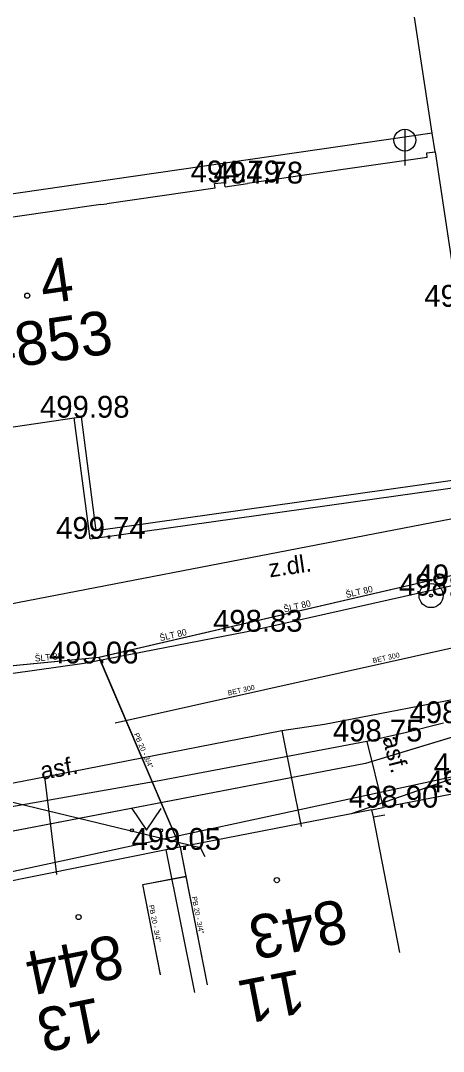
# Model space of a CAD drawing. Extents: x -669642 to -669119, y -1131006 to -1130466.
# Drawn here: x -669257.67 to -669243.17, y -1130637.6 to -1130602.21 of the extents above; entities that cross this region are included whole.
import ezdxf

# ---------------------------------------------------------------- set-up
doc = ezdxf.new("R2010")
doc.units = 0
for name, color, linetype in [('G_Bod_tecka', 7, 'Continuous'), ('G_Bod_vyska', 7, 'Continuous'), ('G_Bodove_pole', 7, 'Continuous'), ('G_Budovy-znacky', 7, 'Continuous'), ('G_Budovy_Objekty', 7, 'Continuous'), ('G_Budovy_vstupy', 7, 'Continuous'), ('G_Cisla_orientacni', 7, 'Continuous'), ('G_Cisla_popisna', 7, 'Continuous'), ('G_Plochy_zpevnene', 7, 'Continuous'), ('G_Ploty', 7, 'Continuous'), ('G_Ploty_vstupy', 7, 'Continuous'), ('G_Popisy_povrchu', 7, 'Continuous'), ('G_Site-kanalizace', 7, 'Continuous'), ('G_Z_ELsilove_nadz_kotovane', 7, 'Continuous'), ('G_Z_ELsilove_podz_kotovane', 7, 'Continuous'), ('G_Z_KANAL_podz_priblizne', 7, 'Continuous'), ('G_Z_PLYNY_podz_geodeticky', 7, 'Continuous'), ('G_Z_SPOJE_nadz_kotovane', 7, 'Continuous'), ('G_Z_VODA_podz_kotovane', 7, 'Continuous'), ('G_Zelen-Znacky', 7, 'Continuous'), ('Vrstva 17', 7, 'Continuous'), ('Vrstva 25', 7, 'Continuous'), ('Vrstva 3', 7, 'Continuous'), ('Vrstva 4', 7, 'Continuous'), ('Vrstva 6', 7, 'Continuous'), ('Vrstva 62', 7, 'Continuous')]:
    doc.layers.add(name, color=color, linetype=linetype)

msp = doc.modelspace()

# ---------------------------------------------------------------- linework, layer by layer
at = {"layer": 'G_Bod_tecka'}
for p, q in [((-669250.68, -1130607.76), (-669250.68, -1130607.76)), ((-669249.89, -1130607.8), (-669249.89, -1130607.8)), ((-669255.83, -1130615.84), (-669255.83, -1130615.84)), ((-669255.28, -1130620), (-669255.28, -1130620)), ((-669243.59, -1130621.95), (-669243.59, -1130621.95)), ((-669249.9, -1130623.19), (-669249.9, -1130623.19)), ((-669255.49, -1130624.28), (-669255.49, -1130624.28)), ((-669245.79, -1130626.96), (-669245.79, -1130626.96)), ((-669245.23, -1130629.23), (-669245.23, -1130629.23)), ((-669252.68, -1130630.68), (-669252.68, -1130630.68))]:
    msp.add_line(p, q, dxfattribs=at)
at = {"layer": 'G_Bodove_pole'}
for radius in [0.412, 0.05]:
    msp.add_circle((-669243.59, -1130621.95), radius, dxfattribs=at)
at = {"layer": 'G_Budovy-znacky'}
for centre in [(-669257.439, -1130611.65), (-669248.88, -1130631.72), (-669255.679, -1130632.99)]:
    msp.add_circle(centre, 0.0875, dxfattribs=at)
at = {"layer": 'G_Budovy_Objekty'}
for p, q in [((-669243.55, -1130606.07), (-669244.16, -1130602.09)), ((-669243.55, -1130606.07), (-669273.09, -1130610.35)), ((-669243.45, -1130606.71), (-669243.55, -1130606.07)), ((-669243.74, -1130606.75), (-669243.45, -1130606.71)), ((-669243.72, -1130606.91), (-669243.74, -1130606.75)), ((-669243.45, -1130606.71), (-669242.65, -1130612.03)), ((-669243.72, -1130606.91), (-669246.52, -1130607.31)), ((-669251.02, -1130607.8), (-669250.68, -1130607.76)), ((-669251, -1130607.96), (-669251.02, -1130607.8)), ((-669250.65, -1130607.91), (-669250.68, -1130607.76)), ((-669250.65, -1130607.91), (-669249.89, -1130607.8)), ((-669254.91, -1130608.52), (-669254.71, -1130608.5)), ((-669245.62, -1130629.31), (-669252.68, -1130630.68)), ((-669245.57, -1130629.55), (-669245.62, -1130629.31)), ((-669244.66, -1130634.21), (-669245.57, -1130629.55)), ((-669252.68, -1130630.68), (-669259.65, -1130632.08)), ((-669251.69, -1130635.58), (-669252.68, -1130630.68))]:
    msp.add_line(p, q, dxfattribs=at)
at = {"layer": 'G_Budovy_vstupy'}
for p, q in [((-669246.52, -1130607.31), (-669249.89, -1130607.8)), ((-669251, -1130607.96), (-669254.71, -1130608.5)), ((-669254.91, -1130608.52), (-669257.93, -1130608.96))]:
    msp.add_line(p, q, dxfattribs=at)
at = {"layer": 'G_Plochy_zpevnene'}
msp.add_line((-669245.79, -1130626.96), (-669245.23, -1130629.23), dxfattribs=at)
for points in [[(-669235.12, -1130619.56), (-669238.7, -1130620.55), (-669242.92, -1130621.63), (-669249.9, -1130623.19), (-669255.49, -1130624.28), (-669261.34, -1130625.11), (-669266.86, -1130625.91), (-669272.02, -1130626.35)], [(-669243.16, -1130626.33), (-669244.48, -1130626.66), (-669245.79, -1130626.96)], [(-669245.79, -1130626.96), (-669252.92, -1130628.31), (-669260.06, -1130629.57)]]:
    msp.add_lwpolyline(points, dxfattribs=at)
at = {"layer": 'G_Ploty'}
for p, q in [((-669271.46, -1130618.17), (-669255.83, -1130615.84)), ((-669255.83, -1130615.84), (-669255.58, -1130615.81)), ((-669255.28, -1130620), (-669255.83, -1130615.84)), ((-669255.07, -1130619.72), (-669255.58, -1130615.81)), ((-669255.03, -1130619.97), (-669241.76, -1130618.09)), ((-669255.28, -1130620), (-669255.03, -1130619.97)), ((-669245.62, -1130629.31), (-669245.23, -1130629.23)), ((-669245.57, -1130629.55), (-669245.18, -1130629.48))]:
    msp.add_line(p, q, dxfattribs=at)
msp.add_lwpolyline([(-669241.8, -1130617.84), (-669242.04, -1130617.88), (-669255.07, -1130619.72)], dxfattribs=at)
at = {"layer": 'G_Ploty_vstupy'}
msp.add_line((-669242.57, -1130628.71), (-669245.23, -1130629.23), dxfattribs=at)
at = {"layer": 'G_Site-kanalizace'}
msp.add_line((-669244.49, -1130605.935), (-669244.49, -1130607.185), dxfattribs=at)
msp.add_circle((-669244.49, -1130606.31), 0.375, dxfattribs=at)
at = {"layer": 'G_Z_ELsilove_nadz_kotovane'}
for points in [[(-669335.337, -1130636.655), (-669300.239, -1130634.116), (-669272.448, -1130632.826), (-669259.092, -1130631.667), (-669242.302, -1130628.044), (-669214.932, -1130618.327)], [(-669242.302, -1130628.044), (-669246.333, -1130629.445)]]:
    msp.add_lwpolyline(points, dxfattribs=at)
at = {"layer": 'G_Z_ELsilove_podz_kotovane'}
msp.add_lwpolyline([(-669190.087, -1130609.65), (-669214.93, -1130618.33), (-669245.84, -1130627.72), (-669272.45, -1130632.83), (-669315.37, -1130634.54), (-669335.4, -1130636.48), (-669397.44, -1130624.27)], dxfattribs=at)
at = {"layer": 'G_Z_KANAL_podz_priblizne'}
msp.add_lwpolyline([(-669254.42, -1130626.32), (-669228.66, -1130620.57), (-669203, -1130599.6), (-669190.087, -1130597.081)], dxfattribs=at)
at = {"layer": 'G_Z_PLYNY_podz_geodeticky'}
for points in [[(-669392.65, -1130633.93), (-669386.63, -1130631.49), (-669386.35, -1130631.52), (-669380.25, -1130631.8), (-669378.54, -1130631.88), (-669363.63, -1130632.7), (-669336.16, -1130634.64), (-669320.1, -1130633.99), (-669318.23, -1130633.85), (-669314.82, -1130633.7), (-669300.73, -1130631.99), (-669294.87, -1130631.62), (-669289.57, -1130631.26), (-669280.66, -1130630.72), (-669273, -1130630.23), (-669260.29, -1130628.84), (-669256.85, -1130628.17), (-669248.71, -1130626.58), (-669247.25, -1130626.36), (-669236.34, -1130624.26), (-669226.66, -1130620.52), (-669226.32, -1130620.39), (-669199.17, -1130609.49)], [(-669248.71, -1130626.58), (-669248.04, -1130629.88)], [(-669256.85, -1130628.17), (-669256.44, -1130631.53)]]:
    msp.add_lwpolyline(points, dxfattribs=at)
at = {"layer": 'G_Z_SPOJE_nadz_kotovane'}
for points in [[(-669231.66, -1130617.15), (-669273.6, -1130625.25)], [(-669273.6, -1130625.25), (-669251.51, -1130630.6), (-669251.35, -1130630.91)]]:
    msp.add_lwpolyline(points, dxfattribs=at)
at = {"layer": 'G_Z_VODA_podz_kotovane'}
for points in [[(-669190.087, -1130598.609), (-669191.78, -1130598.9), (-669199.31, -1130600.19), (-669200.73, -1130600.43), (-669203.35, -1130600.88), (-669220.34, -1130612.26), (-669232.7, -1130618.9), (-669254.98, -1130624.08), (-669275.83, -1130626.1), (-669278.94, -1130626.4), (-669285, -1130627.12), (-669289.19, -1130627.61), (-669294.13, -1130627.47), (-669320.23, -1130629.57), (-669324.19, -1130629.31), (-669335.63, -1130629.11), (-669379.12, -1130628.35)], [(-669254.98, -1130624.08), (-669252.58, -1130629.69), (-669252.19, -1130630.59), (-669252, -1130631.59), (-669251.27, -1130635.32)], [(-669252.87, -1130634.97), (-669253.47, -1130631.87), (-669252, -1130631.59)]]:
    msp.add_lwpolyline(points, dxfattribs=at)
at = {"layer": 'G_Zelen-Znacky'}
for p, q in [((-669253.85, -1130629.26), (-669253.35, -1130630.01)), ((-669253.35, -1130630.01), (-669252.85, -1130629.26))]:
    msp.add_line(p, q, dxfattribs=at)
for centre in [(-669253.85, -1130630.01), (-669252.85, -1130630.01)]:
    msp.add_circle(centre, 0.05, dxfattribs=at)
at = {"layer": 'Vrstva 17'}
msp.add_lwpolyline([(-669254.42, -1130626.32), (-669228.66, -1130620.57), (-669203, -1130599.6), (-669190.087, -1130597.081)], dxfattribs=at)
at = {"layer": 'Vrstva 25'}
for points in [[(-669190.087, -1130598.606), (-669191.784, -1130598.897), (-669199.313, -1130600.19), (-669200.733, -1130600.434), (-669203.348, -1130600.883), (-669220.34, -1130612.258), (-669232.701, -1130618.903), (-669254.976, -1130624.076), (-669275.828, -1130626.101), (-669278.938, -1130626.403), (-669284.999, -1130627.117), (-669289.19, -1130627.61), (-669294.131, -1130627.469), (-669320.233, -1130629.567), (-669324.191, -1130629.306), (-669335.635, -1130629.107), (-669379.115, -1130628.353)], [(-669254.976, -1130624.076), (-669252.579, -1130629.685), (-669252.194, -1130630.586), (-669251.999, -1130631.587), (-669251.272, -1130635.317)], [(-669252.868, -1130634.966), (-669253.471, -1130631.874), (-669251.999, -1130631.587)]]:
    msp.add_lwpolyline(points, dxfattribs=at)
at = {"layer": 'Vrstva 6'}
msp.add_line((-669252.579, -1130629.685), (-669252.579, -1130629.685), dxfattribs=at)
at = {"layer": 'Vrstva 62'}
for p, q in [((-669214.93, -1130618.33), (-669245.84, -1130627.72)), ((-669245.84, -1130627.72), (-669272.45, -1130632.83))]:
    msp.add_line(p, q, dxfattribs=at)

# ---------------------------------------------------------------- texts
at = {"layer": 'G_Bod_vyska'}
for s, p in [('494.79', (-669251.838, -1130607.76)), ('494.78', (-669251.046, -1130607.8)), ('499.26', (-669243.822, -1130612.03)), ('499.98', (-669257, -1130615.84)), ('499.74', (-669256.448, -1130620)), ('498.45', (-669244.086, -1130621.63)), ('498.51', (-669244.694, -1130621.95)), ('498.83', (-669251.066, -1130623.19)), ('499.06', (-669256.693, -1130624.28)), ('498.59', (-669244.328, -1130626.33)), ('498.75', (-669246.956, -1130626.96)), ('498.68', (-669243.5, -1130628.12)), ('498.77', (-669243.736, -1130628.71)), ('498.90', (-669246.41, -1130629.23)), ('499.05', (-669253.86, -1130630.68))]:
    msp.add_text(s, height=0.75, dxfattribs=at).set_placement(p)
at = {"layer": 'G_Cisla_orientacni'}
for s, rotation, p in [('4', 8.28, (-669256.886, -1130611.947)), ('11', 191.0207, (-669248.093, -1130634.775)), ('13', 191.3558, (-669255.007, -1130635.739))]:
    msp.add_text(s, height=1.5, rotation=rotation, dxfattribs=at).set_placement(p)
at = {"layer": 'G_Cisla_popisna'}
for s, rotation, p in [('4853', 8.28, (-669258.855, -1130614.258)), ('843', 191.0207, (-669246.638, -1130632.354)), ('844', 191.3558, (-669254.32, -1130633.562))]:
    msp.add_text(s, height=1.5, rotation=rotation, dxfattribs=at).set_placement(p)
at = {"layer": 'G_Popisy_povrchu'}
for s, rotation, p in [('z.dl.', 8.2888, (-669249.119, -1130621.326)), ('asf.', 284.0303, (-669245.26, -1130626.839)), ('asf.', 9.6419, (-669256.938, -1130628.273))]:
    msp.add_text(s, height=0.6, rotation=rotation, dxfattribs=at).set_placement(p)
at = {"layer": 'Vrstva 3'}
for rotation, p in [(12.5621, (-669245.574, -1130624.273)), (12.5529, (-669250.544, -1130625.383))]:
    msp.add_text('BET 300', height=0.1755, rotation=rotation, dxfattribs=at).set_placement(p)
at = {"layer": 'Vrstva 4'}
for s, height, rotation, p in [('ŠLT 80', 0.2194, 13.0888, (-669246.492, -1130622.033)), ('ŠLT 80', 0.2194, 13.0723, (-669248.619, -1130622.527)), ('ŠLT 80', 0.2194, 13.0723, (-669252.875, -1130623.516)), ('ŠLT 80', 0.2194, 5.5314, (-669257.169, -1130624.218)), ('PB 20 - 3/4"', 0.17551, 293.1069, (-669253.784, -1130626.707)), ('PB 20 - 3/4"', 0.17551, 281.002, (-669251.798, -1130632.299)), ('PB 20 - 3/4"', 0.17551, 281.027, (-669253.27, -1130632.586))]:
    msp.add_text(s, height=height, rotation=rotation, dxfattribs=at).set_placement(p)

doc.saveas('drawing.dxf')
